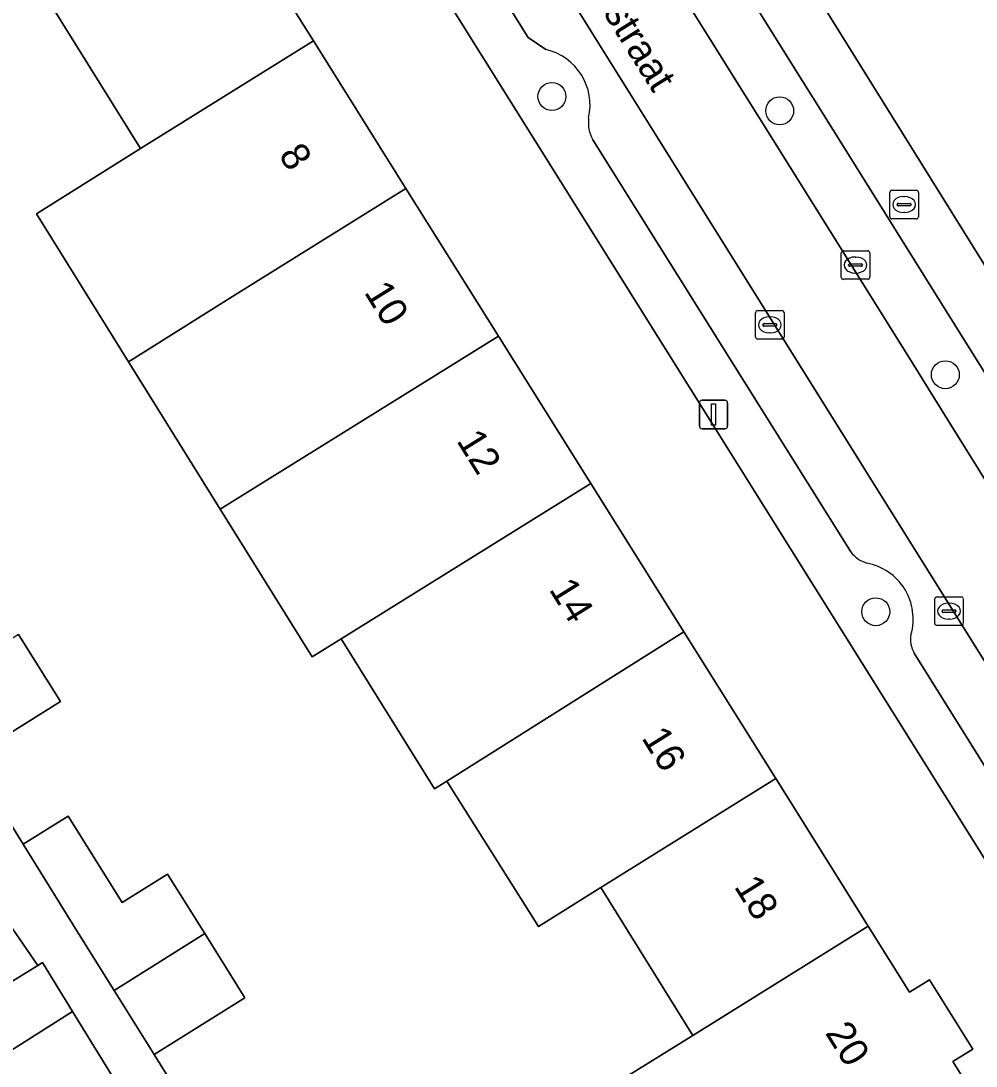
# Model space of a CAD drawing. Extents: x 159352 to 160617, y 385888 to 387323.
# Drawn here: x 159674.36 to 159707.82, y 386109.05 to 386145.65 of the extents above; entities that cross this region are included whole.
import ezdxf

# ---------------------------------------------------------------- set-up
doc = ezdxf.new("R2010")
doc.units = 0
for name, color, linetype in [('IMGEO_Boom', 7, 'Continuous'), ('IMGEO_Brandkraan', 7, 'Continuous'), ('IMGEO_Erf', 7, 'Continuous'), ('IMGEO_Kolk', 7, 'Continuous'), ('IMGEO_Lichtmast', 7, 'Continuous'), ('IMGEO_Openbare_ruimte_label', 7, 'Continuous'), ('IMGEO_Pand', 7, 'Continuous'), ('IMGEO_Pand_nummerreeks', 7, 'Continuous'), ('IMGEO_Parkeervlak_open', 7, 'Continuous'), ('IMGEO_Rijbaan_lokaal_open', 7, 'Continuous'), ('IMGEO_Voetpad_gesloten', 7, 'Continuous'), ('IMGEO_Voetpad_open', 7, 'Continuous')]:
    doc.layers.add(name, color=color, linetype=linetype)

msp = doc.modelspace()

# ---------------------------------------------------------------- linework, layer by layer
at = {"layer": 'IMGEO_Boom'}
for centre in [(159692.958, 386143.001), (159700.938, 386142.499), (159706.741, 386133.259), (159704.305, 386124.96)]:
    msp.add_circle(centre, 0.489, dxfattribs=at)
at = {"layer": 'IMGEO_Brandkraan'}
for p, q in [((159704.796, 386138.79), (159704.796, 386139.642)), ((159704.871, 386139.716), (159705.723, 386139.716)), ((159705.797, 386139.642), (159705.797, 386138.79)), ((159705.055, 386139.21), (159705.055, 386139.222)), ((159705.098, 386139.259), (159705.496, 386139.259)), ((159705.284, 386139.496), (159705.309, 386139.496)), ((159705.539, 386139.222), (159705.539, 386139.21)), ((159705.493, 386139.173), (159705.095, 386139.173)), ((159705.307, 386138.936), (159705.282, 386138.936)), ((159705.723, 386138.716), (159704.871, 386138.716))]:
    msp.add_line(p, q, dxfattribs=at)
for points in [[(159704.796, 386138.79), (159704.796, 386139.642)], [(159704.871, 386139.716), (159705.723, 386139.716)], [(159705.797, 386139.642), (159705.797, 386138.79)], [(159705.723, 386138.716), (159704.871, 386138.716)]]:
    msp.add_lwpolyline(points, dxfattribs=at)
for centre, radius, start, end in [((159704.873, 386139.64), 0.0765, 91.552, 178.448), ((159704.873, 386139.64), 0.0765, 91.552, 178.448), ((159705.721, 386139.64), 0.0765, 1.552, 88.448), ((159705.721, 386139.64), 0.0765, 1.552, 88.448), ((159705.095, 386139.219), 0.0403, 85.8775, 175.7526), ((159705.092, 386139.209), 0.0366, 178.938, 274.7102), ((159705.496, 386139.216), 0.043, 264.8664, 352.4533), ((159705.5, 386139.221), 0.0386, 1.7309, 96.639), ((159704.873, 386138.792), 0.0765, 181.552, 268.448), ((159704.873, 386138.792), 0.0765, 181.552, 268.448), ((159705.721, 386138.792), 0.0765, 271.552, 358.448), ((159705.721, 386138.792), 0.0765, 271.552, 358.448)]:
    msp.add_arc(centre, radius, start, end, dxfattribs=at)
for centre, major_axis, ratio, start_param, end_param in [((159705.283, 386139.216), (-0.387, 0.002), 0.722429, 4.712389, 7.853982), ((159705.308, 386139.216), (-0.39, 0.002), 0.717154, 1.570796, 4.712389)]:
    msp.add_ellipse(centre, major_axis=major_axis, ratio=ratio, start_param=start_param, end_param=end_param, dxfattribs=at)
at = {"layer": 'IMGEO_Erf'}
for points in [[(159685.685, 386173.135), (159722.272, 386114.357), (159728.985, 386118.536), (159746.659, 386129.537), (159742.836, 386135.315), (159739.669, 386133.362), (159738.417, 386135.393), (159735.204, 386140.604), (159738.27, 386142.494), (159736.319, 386145.61), (159733.216, 386143.666), (159731.929, 386145.722)], [(159681.365, 386150.113), (159684.605, 386144.946), (159687.844, 386139.78), (159691.083, 386134.614), (159694.323, 386129.447), (159697.577, 386124.257), (159700.802, 386119.114), (159704.041, 386113.948), (159705.491, 386111.635), (159706.188, 386112.069), (159707.7, 386109.641), (159707.002, 386109.206), (159707.35, 386108.646), (159705.102, 386107.246), (159706.688, 386104.7), (159712.934, 386108.61), (159677.208, 386165.677)], [(159694.578, 386108.06), (159697.892, 386110.122), (159694.668, 386115.298), (159692.487, 386113.941), (159689.279, 386119.03), (159688.848, 386118.758), (159685.58, 386124.007), (159684.565, 386123.376), (159681.341, 386128.552), (159678.128, 386133.711), (159674.903, 386138.89), (159678.55, 386141.18), (159675.326, 386146.356)], [(159674.277, 386124.157), (159675.743, 386121.811), (159672.569, 386119.827), (159674.438, 386116.818), (159676.017, 386117.804), (159677.908, 386114.779), (159679.495, 386115.771), (159680.796, 386113.688), (159682.205, 386111.435), (159679.031, 386109.451), (159682.754, 386103.458)], [(159671.949, 386110.724), (159674.946, 386112.571), (159672.632, 386115.935)]]:
    msp.add_lwpolyline(points, dxfattribs=at)
at = {"layer": 'IMGEO_Kolk'}
for p, q in [((159703.094, 386136.673), (159703.094, 386137.525)), ((159703.169, 386137.599), (159704.021, 386137.599)), ((159703.582, 386137.379), (159703.607, 386137.379)), ((159704.095, 386137.525), (159704.095, 386136.673)), ((159703.353, 386137.093), (159703.353, 386137.105)), ((159703.791, 386137.056), (159703.393, 386137.056)), ((159703.396, 386137.142), (159703.794, 386137.142)), ((159703.837, 386137.105), (159703.837, 386137.093)), ((159703.605, 386136.819), (159703.58, 386136.819)), ((159704.021, 386136.599), (159703.169, 386136.599)), ((159700.093, 386134.578), (159700.093, 386135.43)), ((159700.168, 386135.504), (159701.02, 386135.504)), ((159700.581, 386135.284), (159700.606, 386135.284)), ((159701.094, 386135.43), (159701.094, 386134.578)), ((159700.352, 386134.998), (159700.352, 386135.01)), ((159700.79, 386134.961), (159700.392, 386134.961)), ((159700.395, 386135.047), (159700.793, 386135.047)), ((159700.836, 386135.01), (159700.836, 386134.998)), ((159701.02, 386134.504), (159700.168, 386134.504)), ((159700.604, 386134.724), (159700.579, 386134.724)), ((159706.37, 386124.553), (159706.37, 386125.405)), ((159706.445, 386125.479), (159707.297, 386125.479)), ((159707.371, 386125.405), (159707.371, 386124.553)), ((159706.629, 386124.973), (159706.629, 386124.985)), ((159707.067, 386124.936), (159706.669, 386124.936)), ((159706.672, 386125.022), (159707.07, 386125.022)), ((159706.858, 386125.259), (159706.883, 386125.259)), ((159707.113, 386124.985), (159707.113, 386124.973)), ((159706.881, 386124.699), (159706.856, 386124.699)), ((159707.297, 386124.479), (159706.445, 386124.479))]:
    msp.add_line(p, q, dxfattribs=at)
for points in [[(159703.094, 386136.673), (159703.094, 386137.525)], [(159703.169, 386137.599), (159704.021, 386137.599)], [(159704.095, 386137.525), (159704.095, 386136.673)], [(159704.021, 386136.599), (159703.169, 386136.599)], [(159700.093, 386134.578), (159700.093, 386135.43)], [(159700.168, 386135.504), (159701.02, 386135.504)], [(159701.094, 386135.43), (159701.094, 386134.578)], [(159701.02, 386134.504), (159700.168, 386134.504)], [(159706.37, 386124.553), (159706.37, 386125.405)], [(159706.445, 386125.479), (159707.297, 386125.479)], [(159707.371, 386125.405), (159707.371, 386124.553)], [(159707.297, 386124.479), (159706.445, 386124.479)]]:
    msp.add_lwpolyline(points, dxfattribs=at)
for centre, radius, start, end in [((159703.171, 386137.523), 0.0765, 91.552, 178.448), ((159703.171, 386137.523), 0.0765, 91.552, 178.448), ((159704.019, 386137.523), 0.0765, 1.552, 88.448), ((159704.019, 386137.523), 0.0765, 1.552, 88.448), ((159703.393, 386137.102), 0.0403, 85.8775, 175.7526), ((159703.39, 386137.092), 0.0366, 178.938, 274.7102), ((159703.794, 386137.099), 0.043, 264.8664, 352.4533), ((159703.798, 386137.104), 0.0386, 1.7309, 96.639), ((159703.171, 386136.675), 0.0765, 181.552, 268.448), ((159703.171, 386136.675), 0.0765, 181.552, 268.448), ((159704.019, 386136.675), 0.0765, 271.552, 358.448), ((159704.019, 386136.675), 0.0765, 271.552, 358.448), ((159700.17, 386135.428), 0.0765, 91.552, 178.448), ((159700.17, 386135.428), 0.0765, 91.552, 178.448), ((159701.018, 386135.428), 0.0765, 1.552, 88.448), ((159701.018, 386135.428), 0.0765, 1.552, 88.448), ((159700.392, 386135.007), 0.0403, 85.8775, 175.7526), ((159700.389, 386134.997), 0.0366, 178.938, 274.7102), ((159700.793, 386135.004), 0.043, 264.8664, 352.4533), ((159700.797, 386135.009), 0.0386, 1.7309, 96.639), ((159700.17, 386134.58), 0.0765, 181.552, 268.448), ((159700.17, 386134.58), 0.0765, 181.552, 268.448), ((159701.018, 386134.58), 0.0765, 271.552, 358.448), ((159701.018, 386134.58), 0.0765, 271.552, 358.448), ((159706.447, 386125.403), 0.0765, 91.552, 178.448), ((159706.447, 386125.403), 0.0765, 91.552, 178.448), ((159707.295, 386125.403), 0.0765, 1.552, 88.448), ((159707.295, 386125.403), 0.0765, 1.552, 88.448), ((159706.669, 386124.982), 0.0403, 85.8775, 175.7526), ((159706.666, 386124.972), 0.0366, 178.938, 274.7102), ((159707.07, 386124.979), 0.043, 264.8664, 352.4533), ((159707.074, 386124.984), 0.0386, 1.7309, 96.639), ((159706.447, 386124.555), 0.0765, 181.552, 268.448), ((159706.447, 386124.555), 0.0765, 181.552, 268.448), ((159707.295, 386124.555), 0.0765, 271.552, 358.448), ((159707.295, 386124.555), 0.0765, 271.552, 358.448)]:
    msp.add_arc(centre, radius, start, end, dxfattribs=at)
for centre, major_axis, ratio, start_param, end_param in [((159703.581, 386137.099), (-0.387, 0.002), 0.722429, 4.712389, 7.853982), ((159703.606, 386137.099), (-0.39, 0.002), 0.717154, 1.570796, 4.712389), ((159700.58, 386135.004), (-0.387, 0.002), 0.722429, 4.712389, 7.853982), ((159700.605, 386135.004), (-0.39, 0.002), 0.717154, 1.570796, 4.712389), ((159706.857, 386124.979), (-0.387, 0.002), 0.722429, 4.712389, 7.853982), ((159706.882, 386124.979), (-0.39, 0.002), 0.717154, 1.570796, 4.712389)]:
    msp.add_ellipse(centre, major_axis=major_axis, ratio=ratio, start_param=start_param, end_param=end_param, dxfattribs=at)
at = {"layer": 'IMGEO_Lichtmast'}
for p, q in [((159698.125, 386131.466), (159698.125, 386132.266)), ((159698.125, 386132.266), (159698.125, 386131.466)), ((159698.225, 386132.366), (159699.015, 386132.366)), ((159699.015, 386132.366), (159698.225, 386132.366)), ((159699.115, 386132.266), (159699.115, 386131.466)), ((159699.115, 386131.466), (159699.115, 386132.266)), ((159699.015, 386131.366), (159698.225, 386131.366)), ((159698.225, 386131.366), (159699.015, 386131.366))]:
    msp.add_line(p, q, dxfattribs=at)
msp.add_lwpolyline([(159698.545, 386132.241), (159698.695, 386132.241), (159698.695, 386131.491), (159698.545, 386131.491), (159698.545, 386132.241)], dxfattribs=at)
for centre, start, end in [((159698.225, 386132.266), 90, 180), ((159698.225, 386132.266), 90, 180), ((159699.015, 386132.266), 0, 90), ((159699.015, 386132.266), 360, 90), ((159698.225, 386131.466), 180, 270), ((159698.225, 386131.466), 180, 270), ((159699.015, 386131.466), 270, 0), ((159699.015, 386131.466), 270, 0)]:
    msp.add_arc(centre, 0.1, start, end, dxfattribs=at)
at = {"layer": 'IMGEO_Pand'}
for points in [[(159675.326, 386146.356), (159678.55, 386141.18), (159684.605, 386144.946), (159681.365, 386150.113)], [(159681.774, 386136.003), (159687.844, 386139.78), (159684.605, 386144.946), (159678.55, 386141.18), (159674.903, 386138.89), (159678.128, 386133.711)], [(159678.128, 386133.711), (159681.341, 386128.552), (159691.083, 386134.614), (159687.844, 386139.78), (159681.774, 386136.003)], [(159694.323, 386129.447), (159691.083, 386134.614), (159681.341, 386128.552), (159684.565, 386123.376), (159685.58, 386124.007)], [(159697.577, 386124.257), (159694.323, 386129.447), (159685.58, 386124.007), (159688.848, 386118.758), (159689.279, 386119.03), (159691.48, 386120.417)], [(159697.577, 386124.257), (159691.48, 386120.417), (159689.279, 386119.03), (159692.487, 386113.941), (159694.668, 386115.298), (159700.802, 386119.114)], [(159672.569, 386119.827), (159675.743, 386121.811), (159674.277, 386124.157), (159671.098, 386122.179)], [(159704.041, 386113.948), (159700.802, 386119.114), (159694.668, 386115.298), (159697.892, 386110.122)], [(159679.495, 386115.771), (159677.908, 386114.779), (159676.017, 386117.804), (159674.438, 386116.818), (159676.321, 386113.787), (159677.629, 386111.693), (159680.796, 386113.688)], [(159679.031, 386109.451), (159682.205, 386111.435), (159680.796, 386113.688), (159677.629, 386111.693)], [(159705.102, 386107.246), (159707.35, 386108.646), (159707.002, 386109.206), (159707.7, 386109.641), (159706.188, 386112.069), (159705.491, 386111.635), (159704.041, 386113.948), (159697.892, 386110.122), (159694.578, 386108.06), (159691.355, 386106.054), (159691.391, 386105.999), (159696.381, 386098.283), (159700.916, 386101.106), (159702.444, 386102.058), (159706.688, 386104.7)], [(159676.17, 386110.96), (159675.114, 386112.674), (159674.946, 386112.571), (159671.949, 386110.724), (159673.027, 386108.974)], [(159676.17, 386110.96), (159673.027, 386108.974), (159676.307, 386103.651), (159679.461, 386105.62)]]:
    msp.add_lwpolyline(points, close=True, dxfattribs=at)
at = {"layer": 'IMGEO_Parkeervlak_open'}
for points in [[(159729.424, 386089.133), (159684.734, 386160.648)], [(159684.676, 386156.971), (159692.133, 386145.07)], [(159701.414, 386144.069), (159697.136, 386150.917)], [(159695.462, 386149.864), (159699.735, 386143.025)], [(159692.133, 386145.07), (159692.745, 386144.645)], [(159702.412, 386142.47), (159701.414, 386144.069)], [(159699.735, 386143.025), (159700.717, 386141.456)], [(159707.231, 386134.755), (159702.412, 386142.47)], [(159694.388, 386141.485), (159703.425, 386127.051)], [(159700.717, 386141.456), (159705.576, 386133.684)], [(159708.615, 386132.541), (159707.231, 386134.755)], [(159705.576, 386133.684), (159706.934, 386131.508)], [(159706.934, 386131.508), (159712.101, 386123.199)], [(159705.653, 386123.513), (159712.525, 386112.5)]]:
    msp.add_lwpolyline(points, dxfattribs=at)
for centre, radius, start, end in [((159692.293, 386142.694), 2.003, 347.0718, 76.9605), ((159695.523, 386142.092), 1.287, 173.1343, 208.1505), ((159704.345, 386127.777), 1.172, 218.2668, 252.2157), ((159703.627, 386124.706), 1.988, 343.9949, 79.5745), ((159706.395, 386123.978), 0.876, 168.1524, 212.0662)]:
    msp.add_arc(centre, radius, start, end, dxfattribs=at)
at = {"layer": 'IMGEO_Rijbaan_lokaal_open'}
msp.add_lwpolyline([(159706.934, 386131.508), (159705.576, 386133.684), (159700.717, 386141.456), (159699.735, 386143.025), (159695.462, 386149.864), (159694.078, 386152.113), (159686.42, 386164.358), (159685.102, 386166.476), (159682.211, 386164.651), (159684.734, 386160.648), (159729.424, 386089.133), (159732.198, 386090.885), (159732.063, 386091.102), (159713.32, 386121.238), (159712.101, 386123.199)], close=True, dxfattribs=at)
at = {"layer": 'IMGEO_Voetpad_gesloten'}
for points in [[(159653.826, 386146.312), (159656.594, 386141.799), (159657.748, 386139.918), (159659.932, 386136.517), (159661.914, 386133.363), (159663.114, 386131.453), (159666.347, 386126.309), (159668.124, 386123.309), (159669.515, 386121.034), (159672.632, 386115.935), (159674.946, 386112.571), (159675.114, 386112.674), (159676.17, 386110.96), (159679.461, 386105.62), (159682.667, 386100.416), (159684.084, 386098.115), (159687.517, 386092.666), (159678.889, 386087.231), (159674.352, 386084.375), (159672.327, 386083.101), (159663.189, 386077.37)], [(159675.765, 386083.062), (159682.021, 386086.971), (159683.97, 386088.187), (159689.102, 386091.388), (159702.719, 386100.048), (159704.666, 386101.261), (159713.083, 386106.505), (159713.923, 386107.031), (159712.934, 386108.61), (159706.688, 386104.7), (159702.444, 386102.058), (159700.916, 386101.106), (159696.381, 386098.283), (159688.959, 386093.574), (159685.464, 386099.122), (159683.993, 386101.475), (159682.754, 386103.458), (159679.031, 386109.451), (159677.629, 386111.693), (159676.321, 386113.787), (159674.438, 386116.818), (159672.569, 386119.827)]]:
    msp.add_lwpolyline(points, dxfattribs=at)
at = {"layer": 'IMGEO_Voetpad_open'}
for points in [[(159734.961, 386087.237), (159738.007, 386089.077), (159723.212, 386112.846), (159722.272, 386114.357), (159685.685, 386173.135)], [(159678.601, 386168.796), (159674.448, 386166.054), (159677.208, 386165.677), (159712.934, 386108.61), (159713.923, 386107.031), (159717.083, 386101.983), (159727.834, 386084.857), (159727.06, 386082.254), (159731.503, 386085.122)], [(159689.763, 386162.72), (159695.716, 386153.19), (159697.136, 386150.917), (159701.414, 386144.069), (159702.412, 386142.47), (159707.231, 386134.755), (159708.615, 386132.541), (159713.768, 386124.242), (159714.974, 386122.307), (159718.917, 386115.978), (159719.286, 386116.213), (159721.153, 386113.232), (159720.775, 386113.01), (159732.147, 386094.729)], [(159692.745, 386144.645), (159692.133, 386145.07), (159684.676, 386156.971)], [(159703.425, 386127.051), (159694.388, 386141.485)], [(159721.845, 386097.555), (159718.081, 386103.547), (159717.719, 386103.317), (159715.061, 386107.575), (159715.436, 386107.819), (159714.373, 386109.524), (159713.989, 386109.286), (159712.133, 386112.264), (159712.525, 386112.5), (159705.653, 386123.513)]]:
    msp.add_lwpolyline(points, dxfattribs=at)
for centre, radius, start, end in [((159692.293, 386142.694), 2.003, 347.0718, 76.9605), ((159695.523, 386142.092), 1.287, 173.1343, 208.1505), ((159704.345, 386127.777), 1.172, 218.2668, 252.2157), ((159703.627, 386124.706), 1.988, 343.9949, 79.5745), ((159706.395, 386123.978), 0.876, 168.1524, 212.0662)]:
    msp.add_arc(centre, radius, start, end, dxfattribs=at)

# ---------------------------------------------------------------- texts
at = {"layer": 'IMGEO_Openbare_ruimte_label'}
msp.add_text('de Bazelstraat', height=1, rotation=302.0539, dxfattribs=at).set_placement((159691.978, 386150.345))
at = {"layer": 'IMGEO_Pand_nummerreeks'}
for s, rotation, p in [('8', 301.9122, (159683.366, 386140.956)), ('10', 301.9122, (159686.361, 386136.145)), ('12', 301.9135, (159689.598, 386130.947)), ('14', 301.9135, (159692.838, 386125.743)), ('16', 301.9135, (159696.078, 386120.541)), ('18', 301.9122, (159699.319, 386115.337)), ('20', 301.9135, (159702.511, 386110.211))]:
    msp.add_text(s, height=1, rotation=rotation, dxfattribs=at).set_placement(p)

doc.saveas('drawing.dxf')
